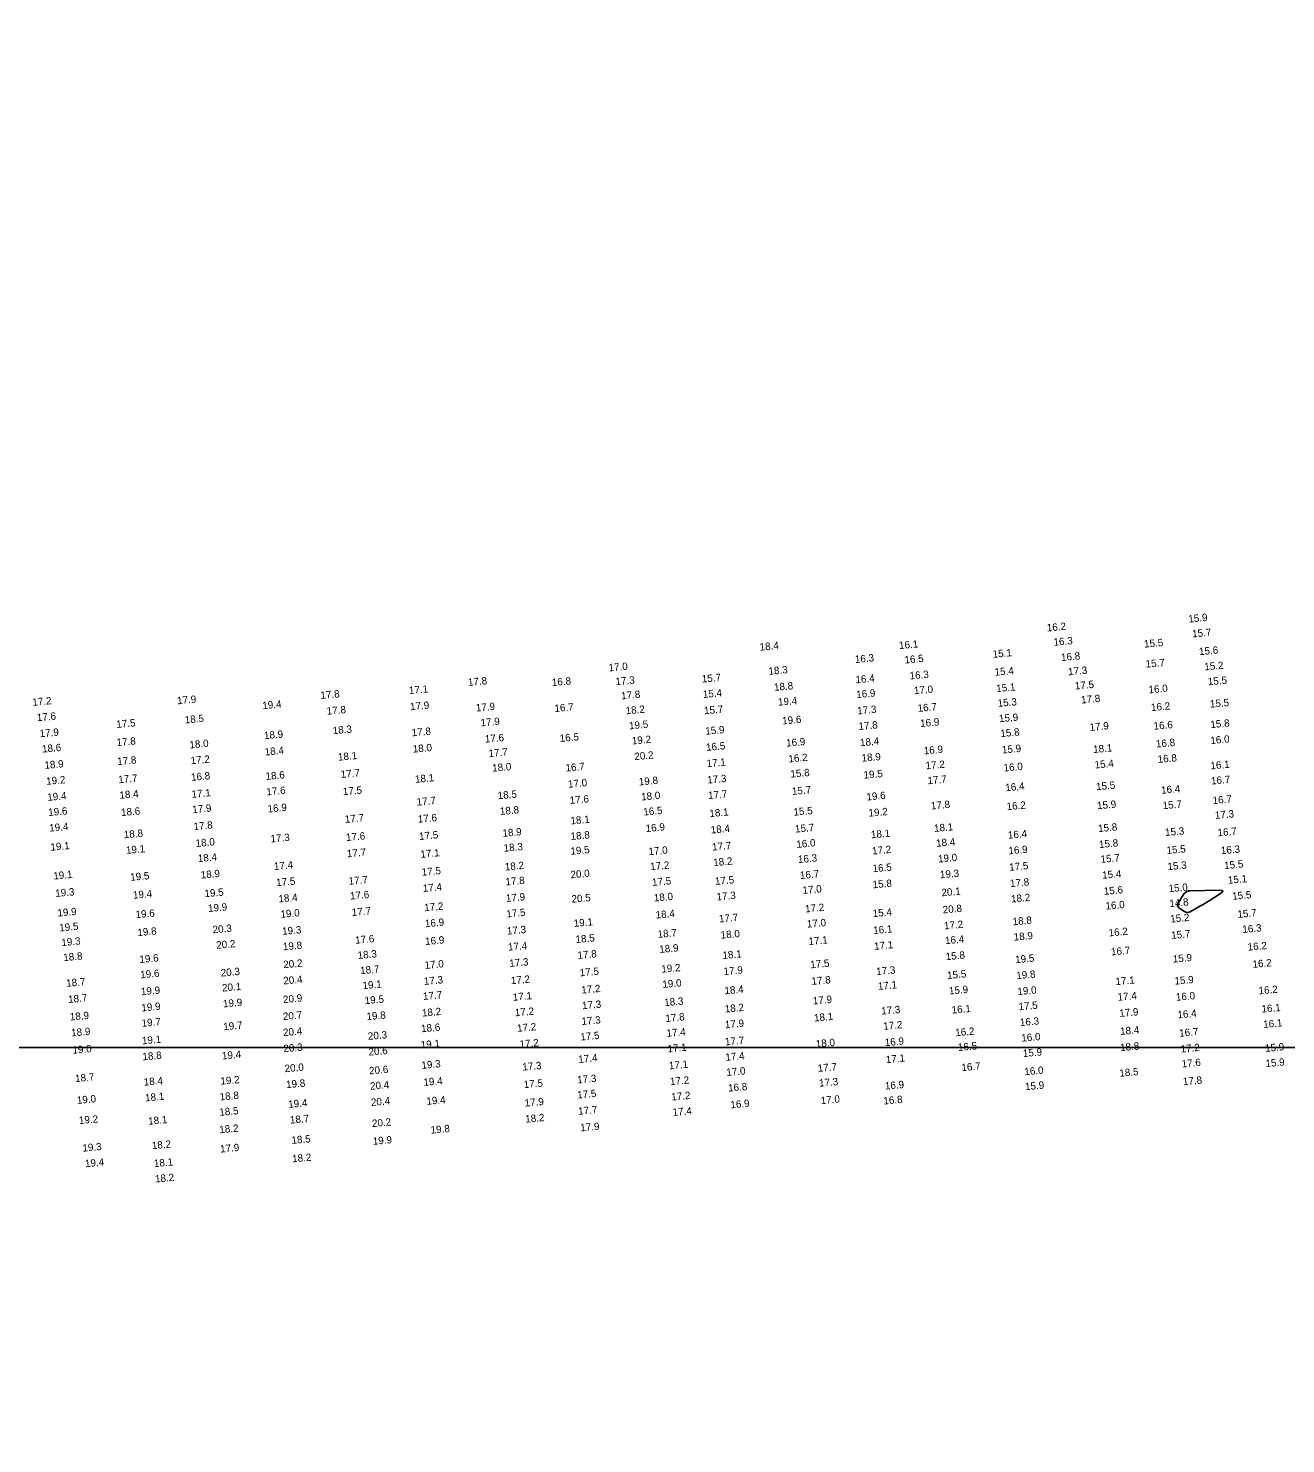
# Model space of a CAD drawing. Extents: x 988130 to 1132882, y 654656 to 841453.
# Drawn here: x 1044984 to 1045834, y 763890 to 764847 of the extents above; entities that cross this region are included whole.
import ezdxf

# ---------------------------------------------------------------- set-up
doc = ezdxf.new("R2010")
doc.units = 0
for name, color, linetype in [('V-ANNO-KEYM', 7, 'Continuous'), ('V-TOPO-MAJR', 7, 'Continuous'), ('V-TOPO-SOUN', 7, 'Continuous')]:
    doc.layers.add(name, color=color, linetype=linetype)

msp = doc.modelspace()

# ---------------------------------------------------------------- linework, layer by layer
at = {"layer": 'V-ANNO-KEYM'}
for points in [[(1122485, 764158), (1122485, 770599), (1014460, 770599), (1014460, 764158), (1067910.3, 764158)], [(1097827.35, 764158), (1014460, 764158), (1014460, 757716), (1073127.88, 757716)]]:
    msp.add_lwpolyline(points, dxfattribs=at)
at = {"layer": 'V-TOPO-MAJR'}
msp.add_lwpolyline([(1045761.14, 764253.86), (1045761.17, 764254.68), (1045761.59, 764255.59), (1045765.37, 764261.43), (1045766.29, 764262.56), (1045767.39, 764263.38), (1045768.66, 764263.88), (1045770.11, 764264.06), (1045789.73, 764264.4), (1045791.35, 764264.29), (1045792, 764263.88), (1045791.68, 764263.19), (1045790.39, 764262.2), (1045782.57, 764257.21), (1045781.13, 764256.31), (1045779.68, 764255.43), (1045778.22, 764254.57), (1045776.75, 764253.73), (1045769.82, 764249.85), (1045768.84, 764249.45), (1045767.88, 764249.34), (1045766.93, 764249.52), (1045765.99, 764249.99), (1045762.24, 764252.46), (1045761.5, 764253.12)], close=True, dxfattribs=at)

# ---------------------------------------------------------------- texts
at = {"layer": 'V-TOPO-SOUN'}
for s, p in [('16.2 ', (1045673.04, 764439.33)), ('15.9 ', (1045768.76, 764445.37)), ('16.1 ', (1045573.07, 764427.45)), ('16.3 ', (1045677.58, 764429.65)), ('15.5 ', (1045738.81, 764428.38)), ('15.7 ', (1045771.35, 764435.29)), ('18.4 ', (1045478.75, 764426.36)), ('16.3 ', (1045543.19, 764418.02)), ('16.5 ', (1045576.74, 764417.67)), ('15.1 ', (1045636.41, 764421.52)), ('16.8 ', (1045682.64, 764419.31)), ('15.6 ', (1045776.01, 764423.28)), ('17.0 ', (1045376.59, 764412.33)), ('18.3 ', (1045484.77, 764410.02)), ('15.4 ', (1045637.68, 764409.38)), ('17.3 ', (1045687.42, 764409.67)), ('15.7 ', (1045739.89, 764414.84)), ('15.2 ', (1045779.58, 764413)), ('17.8 ', (1045281.42, 764402.54)), ('16.8 ', (1045338.21, 764402.41)), ('17.3 ', (1045381.26, 764403)), ('15.7 ', (1045439.64, 764404.77)), ('18.8 ', (1045488.48, 764399.16)), ('16.4 ', (1045543.6, 764404.27)), ('16.3 ', (1045580.21, 764406.91)), ('15.1 ', (1045638.82, 764398.33)), ('17.5 ', (1045691.98, 764400.08)), ('15.5 ', (1045781.95, 764402.92)), ('17.2 ', (1044986.75, 764389.05)), ('17.9 ', (1045084.66, 764390.06)), ('17.8 ', (1045181.65, 764393.68)), ('17.1 ', (1045241.52, 764397.01)), ('17.8 ', (1045385.04, 764393.38)), ('15.4 ', (1045440.36, 764394.35)), ('19.4 ', (1045491.22, 764389.13)), ('16.9 ', (1045544.1, 764394.25)), ('17.0 ', (1045583.15, 764396.83)), ('17.8 ', (1045696.21, 764390.59)), ('16.0 ', (1045741.85, 764397.47)), ('19.4 ', (1045142.36, 764386.76)), ('17.8 ', (1045185.91, 764383.01)), ('17.9 ', (1045242.3, 764386.02)), ('17.9 ', (1045286.79, 764385.2)), ('16.7 ', (1045339.98, 764384.82)), ('18.2 ', (1045388.14, 764383.28)), ('15.7 ', (1045441.16, 764383.31)), ('17.3 ', (1045544.8, 764383.25)), ('16.7 ', (1045585.64, 764384.96)), ('15.3 ', (1045639.79, 764388.36)), ('16.2 ', (1045743.53, 764385.49)), ('15.5 ', (1045783.4, 764387.79)), ('17.6 ', (1044989.79, 764378.63)), ('17.5 ', (1045043.55, 764374.09)), ('18.5 ', (1045089.84, 764377.11)), ('18.3 ', (1045189.95, 764369.87)), ('17.9 ', (1045289.98, 764375.11)), ('19.5 ', (1045390.43, 764373.12)), ('15.9 ', (1045442.01, 764369.49)), ('19.6 ', (1045494.03, 764376.44)), ('17.8 ', (1045545.66, 764372.71)), ('16.9 ', (1045587.36, 764374.71)), ('15.9 ', (1045640.69, 764377.93)), ('17.9 ', (1045701.97, 764372.09)), ('16.6 ', (1045745.3, 764372.89)), ('15.8 ', (1045783.7, 764373.96)), ('17.9 ', (1044991.7, 764367.8)), ('17.8 ', (1045043.74, 764361.82)), ('18.0 ', (1045093.03, 764360.24)), ('18.9 ', (1045143.45, 764366.47)), ('17.8 ', (1045243.39, 764368.42)), ('17.6 ', (1045292.87, 764364.13)), ('16.5 ', (1045343.52, 764364.64)), ('19.2 ', (1045392.33, 764362.93)), ('16.9 ', (1045496.7, 764361.41)), ('18.4 ', (1045546.66, 764361.71)), ('15.8 ', (1045641.63, 764367.9)), ('16.8 ', (1045746.85, 764360.83)), ('16.0 ', (1045783.7, 764363.15)), ('18.6 ', (1044993.32, 764357.42)), ('18.4 ', (1045143.91, 764355.43)), ('18.1 ', (1045193.5, 764351.94)), ('18.0 ', (1045244.13, 764357.4)), ('17.7 ', (1045295.38, 764354.38)), ('20.2 ', (1045394.02, 764352.33)), ('16.5 ', (1045442.5, 764358.56)), ('16.2 ', (1045498.22, 764350.76)), ('18.9 ', (1045547.74, 764351.27)), ('16.9 ', (1045589.82, 764356.18)), ('15.9 ', (1045642.66, 764356.81)), ('18.1 ', (1045704.39, 764357.15)), ('16.8 ', (1045748.04, 764350.42)), ('18.9 ', (1044994.97, 764346.41)), ('17.8 ', (1045044.21, 764348.99)), ('17.2 ', (1045093.86, 764349.55)), ('18.0 ', (1045297.83, 764344.51)), ('16.7 ', (1045347.44, 764344.59)), ('17.1 ', (1045442.88, 764347.54)), ('17.2 ', (1045591.05, 764346.07)), ('16.0 ', (1045643.79, 764344.64)), ('15.4 ', (1045705.38, 764346.67)), ('16.1 ', (1045783.73, 764346.07)), ('19.2 ', (1044996.11, 764335.63)), ('17.7 ', (1045044.9, 764336.71)), ('16.8 ', (1045094.11, 764338.31)), ('18.6 ', (1045144.56, 764338.91)), ('17.7 ', (1045195.38, 764340.25)), ('18.1 ', (1045245.63, 764336.98)), ('17.0 ', (1045349.12, 764333.63)), ('19.8 ', (1045397.03, 764335.2)), ('17.3 ', (1045443.3, 764336.48)), ('15.8 ', (1045499.6, 764340.48)), ('19.5 ', (1045549.1, 764339.78)), ('17.7 ', (1045592.31, 764335.99)), ('16.4 ', (1045644.96, 764331.28)), ('15.5 ', (1045706.37, 764331.93)), ('16.7 ', (1045784.13, 764335.83)), ('19.4 ', (1044996.87, 764324.76)), ('18.4 ', (1045045.69, 764326.19)), ('17.1 ', (1045094.48, 764326.83)), ('17.6 ', (1045145.07, 764328.46)), ('17.5 ', (1045196.8, 764328.59)), ('17.7 ', (1045246.73, 764321.57)), ('18.5 ', (1045301.56, 764325.89)), ('17.6 ', (1045350.29, 764322.67)), ('18.0 ', (1045398.6, 764325.04)), ('17.7 ', (1045443.9, 764326)), ('15.7 ', (1045500.6, 764328.77)), ('19.6 ', (1045551.01, 764325.03)), ('16.4 ', (1045750.36, 764329.56)), ('16.7 ', (1045785.22, 764322.6)), ('19.6 ', (1044997.52, 764314.54)), ('18.6 ', (1045046.76, 764314.51)), ('17.9 ', (1045094.92, 764316.46)), ('16.9 ', (1045145.92, 764316.92)), ('18.8 ', (1045303.05, 764315.27)), ('16.5 ', (1045400.06, 764314.88)), ('18.1 ', (1045444.78, 764313.81)), ('15.5 ', (1045501.68, 764314.74)), ('19.2 ', (1045552.45, 764314.09)), ('17.8 ', (1045594.59, 764318.95)), ('16.2 ', (1045645.86, 764318.47)), ('15.9 ', (1045707.02, 764319.08)), ('15.7 ', (1045751.4, 764319.13)), ('17.3 ', (1045786.72, 764312.56)), ('19.4 ', (1044998.18, 764303.97)), ('17.8 ', (1045095.8, 764304.99)), ('17.7 ', (1045198.12, 764309.88)), ('17.6 ', (1045247.53, 764310.01)), ('18.1 ', (1045350.85, 764308.85)), ('16.9 ', (1045401.69, 764303.71)), ('18.4 ', (1045445.68, 764302.69)), ('15.7 ', (1045502.65, 764303.32)), ('18.1 ', (1045596.76, 764303.76)), ('15.8 ', (1045707.72, 764303.66)), ('18.8 ', (1045048.63, 764299.44)), ('18.0 ', (1045097.21, 764293.62)), ('17.3 ', (1045147.88, 764296.66)), ('17.6 ', (1045198.96, 764297.62)), ('17.5 ', (1045248.37, 764298.34)), ('18.9 ', (1045304.81, 764300.44)), ('18.8 ', (1045350.88, 764298.34)), ('16.0 ', (1045503.59, 764292.96)), ('18.1 ', (1045554.08, 764299.43)), ('18.4 ', (1045598.14, 764293.69)), ('16.4 ', (1045646.71, 764299.15)), ('15.8 ', (1045708.34, 764292.87)), ('15.3 ', (1045753.02, 764301)), ('16.7 ', (1045788.55, 764300.79)), ('19.1 ', (1044999.01, 764291.05)), ('19.1 ', (1045050.09, 764288.94)), ('18.4 ', (1045098.72, 764283.38)), ('17.7 ', (1045199.53, 764286.58)), ('17.1 ', (1045249.28, 764286.24)), ('18.3 ', (1045305.61, 764290.38)), ('19.5 ', (1045350.78, 764288.34)), ('17.0 ', (1045403.57, 764288.02)), ('17.7 ', (1045446.58, 764291.12)), ('17.2 ', (1045554.8, 764288.49)), ('16.9 ', (1045647.09, 764288.58)), ('15.5 ', (1045754.03, 764288.88)), ('16.3 ', (1045790.76, 764288.69)), ('17.4 ', (1045150.19, 764278.02)), ('17.5 ', (1045250.18, 764274.12)), ('18.2 ', (1045306.39, 764277.68)), ('17.2 ', (1045404.72, 764277.88)), ('18.2 ', (1045447.4, 764280.63)), ('16.3 ', (1045504.69, 764282.73)), ('16.5 ', (1045555.18, 764276.52)), ('19.0 ', (1045599.47, 764283.05)), ('17.5 ', (1045647.57, 764277.49)), ('15.7 ', (1045709.4, 764282.85)), ('15.3 ', (1045754.67, 764277.89)), ('15.5 ', (1045792.99, 764278.62)), ('19.1 ', (1045000.96, 764271.57)), ('19.5 ', (1045052.98, 764270.71)), ('18.9 ', (1045100.67, 764272.22)), ('17.5 ', (1045151.7, 764267.07)), ('17.7 ', (1045200.72, 764268.04)), ('17.8 ', (1045306.83, 764267.59)), ('20.0 ', (1045350.82, 764272.37)), ('17.5 ', (1045405.95, 764267.26)), ('17.5 ', (1045448.54, 764267.94)), ('16.7 ', (1045506.04, 764271.93)), ('15.8 ', (1045555.23, 764265.63)), ('19.3 ', (1045600.72, 764272.38)), ('17.8 ', (1045648.16, 764266.48)), ('15.4 ', (1045710.46, 764272.08)), ('15.1 ', (1045795.52, 764268.69)), ('19.3 ', (1045002.27, 764259.8)), ('19.4 ', (1045054.86, 764258.59)), ('19.5 ', (1045103.22, 764259.62)), ('18.4 ', (1045153.25, 764256.11)), ('17.6 ', (1045201.69, 764257.98)), ('17.4 ', (1045250.91, 764263.17)), ('17.9 ', (1045307.12, 764256.43)), ('20.5 ', (1045351.53, 764255.89)), ('18.0 ', (1045407.18, 764256.68)), ('17.3 ', (1045449.61, 764257.43)), ('17.0 ', (1045507.78, 764261.85)), ('20.1 ', (1045601.8, 764260.24)), ('18.2 ', (1045648.85, 764256.02)), ('15.6 ', (1045711.59, 764261.19)), ('15.0 ', (1045755.42, 764262.99)), ('15.5 ', (1045798.44, 764257.86)), ('19.9 ', (1045003.74, 764246.52)), ('19.6 ', (1045056.58, 764245.43)), ('19.9 ', (1045105.61, 764249.63)), ('19.0 ', (1045154.62, 764245.69)), ('17.7 ', (1045202.85, 764246.9)), ('17.2 ', (1045251.84, 764250.12)), ('17.5 ', (1045307.4, 764245.91)), ('18.4 ', (1045408.42, 764245.15)), ('17.2 ', (1045509.5, 764249.3)), ('15.4 ', (1045555.26, 764246.19)), ('20.8 ', (1045602.63, 764248.64)), ('16.0 ', (1045712.75, 764251.24)), ('14.8 ', (1045755.95, 764252.97)), ('15.7 ', (1045802.01, 764245.63)), ('19.5 ', (1045004.97, 764236.49)), ('16.9 ', (1045252.34, 764239.29)), ('19.1 ', (1045353, 764239.52)), ('17.7 ', (1045451.24, 764242.55)), ('17.0 ', (1045510.7, 764239.03)), ('17.2 ', (1045603.5, 764237.85)), ('18.8 ', (1045649.94, 764240.63)), ('15.2 ', (1045756.53, 764242.5)), ('16.3 ', (1045805.32, 764235.44)), ('19.3 ', (1045006.39, 764226.57)), ('19.8 ', (1045057.84, 764233.32)), ('20.3 ', (1045108.75, 764235.22)), ('19.3 ', (1045155.75, 764234.16)), ('17.6 ', (1045205.13, 764228.14)), ('16.9 ', (1045252.48, 764227.32)), ('17.3 ', (1045307.79, 764234.32)), ('18.5 ', (1045354.25, 764228.66)), ('18.7 ', (1045409.75, 764232.14)), ('18.0 ', (1045452.4, 764231.55)), ('17.1 ', (1045511.84, 764227.3)), ('16.1 ', (1045555.6, 764234.75)), ('16.4 ', (1045604.17, 764227.84)), ('18.9 ', (1045650.66, 764230.24)), ('16.2 ', (1045714.87, 764233.1)), ('15.7 ', (1045757.17, 764231.42)), ('18.8 ', (1045007.7, 764216.41)), ('20.2 ', (1045111.19, 764224.75)), ('19.8 ', (1045156.32, 764223.69)), ('18.3 ', (1045206.82, 764217.88)), ('17.4 ', (1045308.57, 764223.45)), ('17.8 ', (1045355.57, 764217.89)), ('18.9 ', (1045410.9, 764221.93)), ('18.1 ', (1045453.64, 764217.84)), ('17.1 ', (1045556.18, 764224.02)), ('15.8 ', (1045604.67, 764217.05)), ('16.7 ', (1045716.48, 764220.26)), ('16.2 ', (1045808.92, 764223.46)), ('19.6 ', (1045059.22, 764215.14)), ('20.2 ', (1045156.54, 764211.62)), ('18.7 ', (1045208.52, 764207.55)), ('17.0 ', (1045252.12, 764211.14)), ('17.3 ', (1045309.39, 764212.47)), ('19.2 ', (1045412.28, 764208.56)), ('17.9 ', (1045454.38, 764206.95)), ('17.5 ', (1045513.01, 764211.55)), ('17.3 ', (1045557.62, 764206.98)), ('19.5 ', (1045651.63, 764214.99)), ('15.9 ', (1045758.26, 764215.37)), ('16.2 ', (1045812.17, 764211.85)), ('18.7 ', (1045009.68, 764199.04)), ('19.6 ', (1045059.77, 764204.76)), ('20.3 ', (1045114.2, 764205.97)), ('20.4 ', (1045156.54, 764200.63)), ('19.1 ', (1045210.13, 764197.42)), ('17.3 ', (1045251.62, 764200.31)), ('17.2 ', (1045310.45, 764200.77)), ('17.5 ', (1045357.05, 764206.1)), ('19.0 ', (1045412.99, 764198.26)), ('17.8 ', (1045513.83, 764200.33)), ('15.5 ', (1045605.6, 764204.34)), ('19.8 ', (1045652.38, 764204.19)), ('17.1 ', (1045719.49, 764200.17)), ('15.9 ', (1045759.42, 764200.48)), ('18.7 ', (1045010.97, 764188.11)), ('19.9 ', (1045060.22, 764193.3)), ('20.1 ', (1045115.11, 764195.82)), ('20.9 ', (1045156.38, 764188.01)), ('17.7 ', (1045251.03, 764190.13)), ('17.1 ', (1045311.76, 764189.58)), ('17.2 ', (1045358.1, 764194.45)), ('18.4 ', (1045454.97, 764193.96)), ('17.1 ', (1045558.77, 764196.95)), ('15.9 ', (1045606.82, 764193.84)), ('19.0 ', (1045653.14, 764193.4)), ('17.4 ', (1045720.91, 764189.61)), ('16.0 ', (1045760.36, 764189.58)), ('16.2 ', (1045816.29, 764193.94)), ('19.9 ', (1045060.52, 764182.39)), ('19.9 ', (1045115.75, 764185.1)), ('19.5 ', (1045211.62, 764187.27)), ('18.2 ', (1045250.34, 764178.91)), ('17.2 ', (1045313.16, 764179.07)), ('17.3 ', (1045358.62, 764183.85)), ('18.3 ', (1045414.24, 764185.94)), ('18.2 ', (1045455.19, 764181.63)), ('17.9 ', (1045514.73, 764187.07)), ('17.3 ', (1045560.97, 764180.24)), ('16.1 ', (1045608.66, 764180.91)), ('17.5 ', (1045653.93, 764183.14)), ('17.9 ', (1045722.04, 764178.68)), ('16.1 ', (1045818.29, 764181.56)), ('18.9 ', (1045012.14, 764176.19)), ('19.7 ', (1045060.71, 764172)), ('19.7 ', (1045115.94, 764169.64)), ('20.7 ', (1045156.28, 764176.55)), ('19.8 ', (1045212.82, 764176.48)), ('18.6 ', (1045249.75, 764168.31)), ('17.2 ', (1045314.67, 764168.6)), ('17.3 ', (1045358.25, 764173.22)), ('17.8 ', (1045415.04, 764175.25)), ('17.9 ', (1045455.24, 764170.97)), ('18.1 ', (1045515.57, 764175.55)), ('17.2 ', (1045562.36, 764169.97)), ('16.3 ', (1045654.84, 764172.49)), ('16.4 ', (1045761.43, 764177.7)), ('16.1 ', (1045819.44, 764171.2)), ('18.9 ', (1045013.04, 764165.46)), ('19.1 ', (1045060.93, 764160.12)), ('20.4 ', (1045156.34, 764165.67)), ('20.3 ', (1045213.76, 764163.15)), ('17.5 ', (1045357.45, 764162.71)), ('17.4 ', (1045415.75, 764165.24)), ('17.7 ', (1045455.31, 764159.4)), ('16.9 ', (1045563.43, 764158.9)), ('16.2 ', (1045611.12, 764165.61)), ('16.0 ', (1045655.78, 764161.95)), ('18.4 ', (1045722.62, 764166.48)), ('16.7 ', (1045762.58, 764165.26)), ('19.0 ', (1045013.93, 764153.77)), ('18.8 ', (1045061.26, 764149.33)), ('19.4 ', (1045115.03, 764149.91)), ('20.3 ', (1045156.62, 764154.81)), ('20.6 ', (1045214.18, 764152.52)), ('19.1 ', (1045249.52, 764157.28)), ('17.2 ', (1045316.38, 764157.79)), ('17.1 ', (1045416.42, 764154.68)), ('18.0 ', (1045516.74, 764157.97)), ('16.5 ', (1045612.92, 764155.63)), ('15.9 ', (1045656.83, 764151.52)), ('18.8 ', (1045722.63, 764155.52)), ('17.2 ', (1045763.51, 764154.56)), ('15.9 ', (1045820.69, 764155.04)), ('20.0 ', (1045157.42, 764141.27)), ('20.6 ', (1045214.58, 764139.78)), ('19.3 ', (1045249.97, 764143.54)), ('17.3 ', (1045318.22, 764142.38)), ('17.4 ', (1045356.08, 764147.54)), ('17.1 ', (1045417.39, 764143.2)), ('17.4 ', (1045455.59, 764148.98)), ('17.7 ', (1045518.06, 764141.52)), ('17.1 ', (1045564.1, 764147.41)), ('16.7 ', (1045615.29, 764141.99)), ('17.6 ', (1045764.25, 764144.49)), ('15.9 ', (1045820.96, 764144.73)), ('18.7 ', (1045015.7, 764134.61)), ('18.4 ', (1045062.14, 764132.16)), ('19.2 ', (1045114.01, 764132.83)), ('19.8 ', (1045158.42, 764130.49)), ('19.4 ', (1045251.35, 764132.08)), ('17.5 ', (1045319.17, 764130.51)), ('17.3 ', (1045355.34, 764133.7)), ('17.2 ', (1045418.13, 764132.53)), ('17.0 ', (1045456.23, 764138.75)), ('17.3 ', (1045518.95, 764131.47)), ('16.0 ', (1045657.82, 764139.23)), ('18.5 ', (1045722.11, 764138.2)), ('17.8 ', (1045765.1, 764132.47)), ('18.1 ', (1045063.04, 764121.53)), ('18.8 ', (1045113.51, 764122.2)), ('20.4 ', (1045215.25, 764129.38)), ('17.5 ', (1045355.35, 764123.49)), ('17.2 ', (1045418.97, 764122.13)), ('16.8 ', (1045457.43, 764128.12)), ('16.9 ', (1045563.49, 764129.53)), ('15.9 ', (1045658.31, 764129.13)), ('19.0 ', (1045016.89, 764119.86)), ('18.5 ', (1045113.25, 764111.77)), ('19.4 ', (1045159.86, 764117.16)), ('20.4 ', (1045215.84, 764118.45)), ('19.4 ', (1045253.36, 764119.23)), ('17.9 ', (1045319.81, 764118.03)), ('17.7 ', (1045355.99, 764112.51)), ('17.4 ', (1045419.86, 764111.74)), ('16.9 ', (1045458.99, 764116.82)), ('17.0 ', (1045520.09, 764119.69)), ('16.8 ', (1045562.48, 764119.46)), ('19.2 ', (1045018.28, 764106.22)), ('18.1 ', (1045065.11, 764105.75)), ('18.7 ', (1045161.02, 764106.51)), ('20.2 ', (1045216.55, 764104.19)), ('18.2 ', (1045320.2, 764107.17)), ('18.2 ', (1045113.25, 764099.99)), ('18.5 ', (1045162.07, 764092.8)), ('19.9 ', (1045217.07, 764092.19)), ('19.8 ', (1045256.2, 764099.74)), ('17.9 ', (1045357.45, 764101.29)), ('19.3 ', (1045020.66, 764087.55)), ('18.2 ', (1045067.61, 764089.21)), ('17.9 ', (1045113.77, 764086.92)), ('19.4 ', (1045022.37, 764077)), ('18.1 ', (1045069.01, 764077.13)), ('18.2 ', (1045162.51, 764080.31)), ('18.2 ', (1045069.74, 764066.72))]:
    msp.add_text(s, height=5, rotation=5, dxfattribs=at).set_placement(p)

doc.saveas('drawing.dxf')
